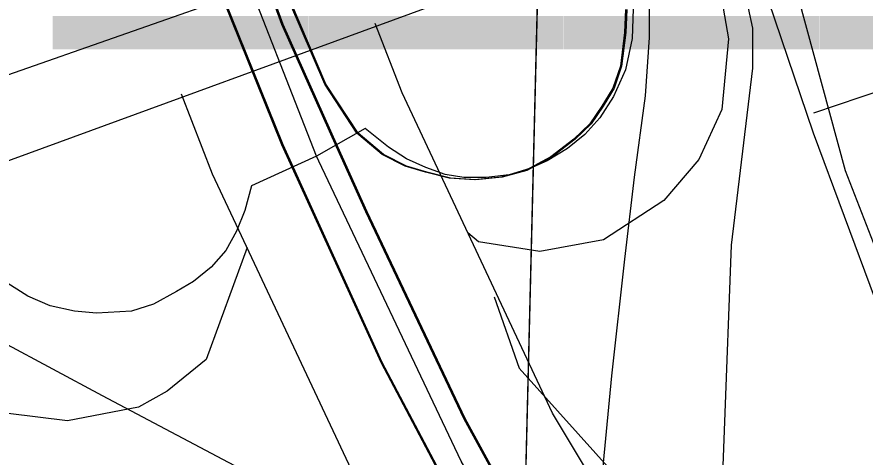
# Model space of a CAD drawing. Extents: x -132.8 to -73.3, y -60 to -26.
# Drawn here: x -124.8155 to -124.5687, y -42.9534 to -42.8253 of the extents above; entities that cross this region are included whole.
import ezdxf

# ---------------------------------------------------------------- set-up
doc = ezdxf.new("R2010")
doc.units = 0
for name, color, linetype in [('tdCoDivCarto', 7, 'Continuous'), ('tdCoHydroRiver', 7, 'Continuous'), ('tdCoInt', 7, 'Continuous'), ('tdCoIntCL', 7, 'Continuous'), ('tdCoIntRamp', 7, 'Continuous'), ('tdCoIntRte', 7, 'Continuous'), ('tdCoPrimary', 7, 'Continuous'), ('tdCoRRCL', 7, 'Continuous'), ('tdCoSectLine', 7, 'Continuous'), ('tdCoSectLinePart', 7, 'Continuous'), ('tdCoStrucNonDivPri', 7, 'Continuous'), ('tdStHwyIntRefPost1', 7, 'Continuous')]:
    doc.layers.add(name, color=color, linetype=linetype)

msp = doc.modelspace()

# ---------------------------------------------------------------- linework, layer by layer
at = {"layer": 'tdCoDivCarto'}
for p, q in [((-124.73804, -42.82751), (-124.74695, -42.8029)), ((-124.7602, -42.80765), (-124.73812, -42.86245)), ((-124.72208, -42.86315), (-124.73804, -42.82751)), ((-124.73812, -42.86245), (-124.73512, -42.86905)), ((-124.71363, -42.88201), (-124.72208, -42.86315)), ((-124.73512, -42.86905), (-124.70927, -42.92583)), ((-124.68502, -42.94218), (-124.71363, -42.88201)), ((-124.70927, -42.92583), (-124.67031, -42.99956)), ((-124.66628, -42.97671), (-124.68502, -42.94218))]:
    msp.add_line(p, q, dxfattribs=at)
for points in [[(-124.72208, -42.86315), (-124.73804, -42.82751), (-124.74695, -42.8029), (-124.74921, -42.79663), (-124.7495, -42.79585), (-124.7534, -42.78507), (-124.75651, -42.77646), (-124.75674, -42.77584), (-124.76418, -42.75526), (-124.77627, -42.71481), (-124.77904, -42.70419)], [(-124.72208, -42.86315), (-124.73804, -42.82751), (-124.74695, -42.8029), (-124.74921, -42.79663), (-124.7495, -42.79585), (-124.7534, -42.78507), (-124.75651, -42.77646), (-124.75674, -42.77584), (-124.76418, -42.75526), (-124.77627, -42.71481), (-124.77904, -42.70419)], [(-124.72208, -42.86315), (-124.73804, -42.82751), (-124.74695, -42.8029), (-124.74921, -42.79663), (-124.7495, -42.79585), (-124.7534, -42.78507), (-124.75651, -42.77646), (-124.75674, -42.77584), (-124.76418, -42.75526), (-124.77627, -42.71481), (-124.77904, -42.70419)], [(-124.78968, -42.72324), (-124.77038, -42.78039), (-124.77001, -42.7815), (-124.76722, -42.78975), (-124.76624, -42.79266), (-124.76291, -42.80092), (-124.76266, -42.80153), (-124.7602, -42.80765), (-124.73812, -42.86245), (-124.73512, -42.86905)], [(-124.78968, -42.72324), (-124.77038, -42.78039), (-124.77001, -42.7815), (-124.76722, -42.78975), (-124.76624, -42.79266), (-124.76291, -42.80092), (-124.76266, -42.80153), (-124.7602, -42.80765), (-124.73812, -42.86245), (-124.73512, -42.86905)], [(-124.78968, -42.72324), (-124.77038, -42.78039), (-124.77001, -42.7815), (-124.76722, -42.78975), (-124.76624, -42.79266), (-124.76291, -42.80092), (-124.76266, -42.80153), (-124.7602, -42.80765), (-124.73812, -42.86245), (-124.73512, -42.86905)], [(-124.60692, -43.07303), (-124.66628, -42.97671), (-124.68502, -42.94218), (-124.71363, -42.88201), (-124.72208, -42.86315)], [(-124.60692, -43.07303), (-124.66628, -42.97671), (-124.68502, -42.94218), (-124.71363, -42.88201), (-124.72208, -42.86315)], [(-124.60692, -43.07303), (-124.66628, -42.97671), (-124.68502, -42.94218), (-124.71363, -42.88201), (-124.72208, -42.86315)], [(-124.73512, -42.86905), (-124.70927, -42.92583), (-124.67031, -42.99956), (-124.62345, -43.07601), (-124.61988, -43.08136)], [(-124.73512, -42.86905), (-124.70927, -42.92583), (-124.67031, -42.99956), (-124.62345, -43.07601), (-124.61988, -43.08136)], [(-124.73512, -42.86905), (-124.70927, -42.92583), (-124.67031, -42.99956), (-124.62345, -43.07601), (-124.61988, -43.08136)]]:
    msp.add_lwpolyline(points, dxfattribs=at)
at = {"layer": 'tdCoHydroRiver'}
msp.add_lwpolyline([(-124.67662, -42.90683), (-124.66932, -42.92755), (-124.61272, -42.99069), (-124.58248, -43.03731), (-124.5754, -43.06591), (-124.58378, -43.08302), (-124.61184, -43.12639), (-124.61995, -43.13405), (-124.6331, -43.15261), (-124.63702, -43.17932), (-124.62768, -43.23953), (-124.62857, -43.32628), (-124.61297, -43.38826), (-124.61243, -43.42456), (-124.62134, -43.46059), (-124.6463, -43.50563), (-124.65937, -43.52103), (-124.70301, -43.61287), (-124.7263, -43.6548), (-124.76576, -43.71047), (-124.81446, -43.75798), (-124.85487, -43.79154), (-124.92399, -43.83532), (-125.01379, -43.88482)], dxfattribs=at)
at = {"layer": 'tdCoInt'}
for points in [[(-126.56548, -43.31662), (-126.36114, -43.32459), (-126.30169, -43.32627), (-126.25286, -43.32583), (-126.15771, -43.31652), (-126.10709, -43.30937), (-126.01003, -43.28604), (-125.93817, -43.26279), (-125.66785, -43.16107), (-125.16944, -42.97396), (-125.05087, -42.93017), (-124.99552, -42.9085), (-124.8201, -42.8428), (-124.74695, -42.81707), (-124.65502, -42.78198), (-124.64291, -42.77786)], [(-124.41879, -43.3418), (-124.44443, -43.28648), (-124.47857, -43.22381), (-124.49354, -43.19825), (-124.5641, -43.09912), (-124.60632, -43.02965), (-124.65964, -42.94071), (-124.7034, -42.8474), (-124.71125, -42.82719)], [(-123.55308, -45.57692), (-123.74046, -45.31564), (-123.78872, -45.23836), (-123.82739, -45.17068), (-123.86875, -45.08428), (-123.90571, -44.99656), (-123.93096, -44.92117), (-124.01462, -44.62805), (-124.03288, -44.56973), (-124.08447, -44.38971), (-124.10278, -44.32357), (-124.14273, -44.21452), (-124.20021, -44.06525), (-124.29087, -43.83017), (-124.324, -43.74537), (-124.43508, -43.45911), (-124.47376, -43.36588), (-124.49814, -43.31328), (-124.54093, -43.2359), (-124.61351, -43.13317), (-124.65737, -43.06122), (-124.71285, -42.96855), (-124.75858, -42.87103), (-124.76764, -42.84773)]]:
    msp.add_lwpolyline(points, dxfattribs=at)
at = {"layer": 'tdCoIntCL'}
for points in [[(-124.65768, -43.00388), (-124.64145, -42.99499), (-124.6428, -42.98792), (-124.64431, -42.97769), (-124.64491, -42.96851), (-124.64476, -42.95512), (-124.64235, -42.92984), (-124.63859, -42.89583), (-124.63573, -42.8719), (-124.63257, -42.84828), (-124.63136, -42.83127), (-124.63136, -42.82014), (-124.63392, -42.80975), (-124.63994, -42.79696), (-124.64461, -42.78763), (-124.64731, -42.78086), (-124.64942, -42.77454), (-124.64964, -42.76728), (-124.64882, -42.76162), (-124.6573, -42.75107)], [(-124.72835, -42.86579), (-124.75168, -42.80593), (-124.75819, -42.78924)], [(-124.63618, -42.82292), (-124.63648, -42.83157), (-124.63836, -42.84068), (-124.6419, -42.84843), (-124.64589, -42.85467), (-124.65025, -42.85956), (-124.65529, -42.86355), (-124.66123, -42.86716), (-124.6662, -42.86942), (-124.67229, -42.87122), (-124.67892, -42.87205), (-124.68546, -42.87205), (-124.69088, -42.87115), (-124.69652, -42.86912), (-124.70216, -42.86663), (-124.70736, -42.86325), (-124.7142, -42.85776), (-124.72835, -42.86579)], [(-124.72835, -42.86579), (-124.74723, -42.87446), (-124.74919, -42.88168), (-124.7516, -42.8877), (-124.75468, -42.89327), (-124.75897, -42.89816), (-124.76409, -42.90237), (-124.76911, -42.90526), (-124.77577, -42.90896), (-124.78218, -42.91093), (-124.79238, -42.91155), (-124.79877, -42.91095), (-124.80585, -42.90945), (-124.81239, -42.90659), (-124.81954, -42.902)], [(-124.65768, -43.00388), (-124.68624, -42.95463), (-124.72763, -42.86731), (-124.72835, -42.86579)], [(-125.00377, -42.8796), (-124.99596, -42.89789), (-124.98489, -42.8949), (-124.96931, -42.89164), (-124.95431, -42.88955), (-124.93677, -42.88847), (-124.92231, -42.8887), (-124.90902, -42.89001), (-124.90192, -42.8911), (-124.89031, -42.89287), (-124.87238, -42.89736), (-124.85514, -42.90308), (-124.8342, -42.9122), (-124.79076, -42.93554), (-124.74724, -42.9585), (-124.72195, -42.97212), (-124.70254, -42.98476), (-124.68223, -43.00177), (-124.66673, -43.01847), (-124.65376, -43.01018)]]:
    msp.add_lwpolyline(points, dxfattribs=at)
at = {"layer": 'tdCoIntRamp'}
for points in [[(-124.60632, -43.02965), (-124.61163, -42.99972), (-124.60754, -42.89172), (-124.60137, -42.84024), (-124.60137, -42.82853), (-124.60384, -42.81681), (-124.61528, -42.77912), (-124.61795, -42.77112), (-124.62616, -42.73951)], [(-124.65976, -42.78379), (-124.64299, -42.78414), (-124.63281, -42.78938), (-124.61863, -42.80294), (-124.61031, -42.82051), (-124.60846, -42.83161), (-124.61031, -42.85226), (-124.61709, -42.86675), (-124.62727, -42.87877), (-124.64484, -42.89018), (-124.66333, -42.89357), (-124.68121, -42.8908), (-124.68427, -42.88818)], [(-124.74854, -42.89245), (-124.76043, -42.92501), (-124.77184, -42.93426), (-124.78016, -42.93888), (-124.80082, -42.94289), (-124.81808, -42.94073), (-124.83596, -42.93179), (-124.84983, -42.91669), (-124.85476, -42.90713), (-124.85846, -42.89141), (-124.85692, -42.87199), (-124.84921, -42.85473), (-124.84783, -42.85319)]]:
    msp.add_lwpolyline(points, dxfattribs=at)
at = {"layer": 'tdCoIntRte'}
for points in [[(-124.44595, -43.33503), (-124.46617, -43.29286), (-124.48664, -43.25587), (-124.5113, -43.21518), (-124.53867, -43.17375), (-124.57717, -43.11922), (-124.59021, -43.10075), (-124.60696, -43.07357), (-124.6073, -43.07303), (-124.66666, -42.97671), (-124.6854, -42.94218), (-124.71401, -42.88201), (-124.72246, -42.86315), (-124.73842, -42.82751), (-124.74732, -42.8029), (-124.74959, -42.79663)], [(-124.44595, -43.33503), (-124.46617, -43.29286), (-124.48664, -43.25587), (-124.5113, -43.21518), (-124.53867, -43.17375), (-124.57717, -43.11922), (-124.59021, -43.10075), (-124.60696, -43.07357), (-124.6073, -43.07303), (-124.66666, -42.97671), (-124.6854, -42.94218), (-124.71401, -42.88201), (-124.72246, -42.86315), (-124.73842, -42.82751), (-124.74732, -42.8029), (-124.74959, -42.79663)], [(-124.76329, -42.80092), (-124.76304, -42.80153), (-124.76058, -42.80765), (-124.7385, -42.86245), (-124.7355, -42.86905), (-124.70965, -42.92583), (-124.67069, -42.99956), (-124.62383, -43.07601), (-124.62026, -43.08136), (-124.58981, -43.12694), (-124.58117, -43.13988), (-124.55379, -43.17811), (-124.52691, -43.2188), (-124.52345, -43.22443), (-124.50571, -43.25332), (-124.47661, -43.30609)], [(-124.76329, -42.80092), (-124.76304, -42.80153), (-124.76058, -42.80765), (-124.7385, -42.86245), (-124.7355, -42.86905), (-124.70965, -42.92583), (-124.67069, -42.99956), (-124.62383, -43.07601), (-124.62026, -43.08136), (-124.58981, -43.12694), (-124.58117, -43.13988), (-124.55379, -43.17811), (-124.52691, -43.2188), (-124.52345, -43.22443), (-124.50571, -43.25332), (-124.47661, -43.30609)], [(-124.63841, -42.82314), (-124.63865, -42.82979), (-124.63989, -42.83966), (-124.64211, -42.84607), (-124.64531, -42.85125), (-124.64876, -42.85643), (-124.65345, -42.86087), (-124.66011, -42.86605), (-124.66751, -42.86999), (-124.67466, -42.87196), (-124.6823, -42.8727), (-124.6897, -42.87221), (-124.69661, -42.87048), (-124.70253, -42.86876), (-124.70918, -42.86531), (-124.71658, -42.85914), (-124.72595, -42.84484), (-124.73606, -42.82116)], [(-124.63841, -42.82314), (-124.63865, -42.82979), (-124.63989, -42.83966), (-124.64211, -42.84607), (-124.64531, -42.85125), (-124.64876, -42.85643), (-124.65345, -42.86087), (-124.66011, -42.86605), (-124.66751, -42.86999), (-124.67466, -42.87196), (-124.6823, -42.8727), (-124.6897, -42.87221), (-124.69661, -42.87048), (-124.70253, -42.86876), (-124.70918, -42.86531), (-124.71658, -42.85914), (-124.72595, -42.84484), (-124.73606, -42.82116)]]:
    msp.add_lwpolyline(points, dxfattribs=at)
at = {"layer": 'tdCoPrimary'}
for points in [[(-124.72208, -42.86315), (-124.73804, -42.82751), (-124.74695, -42.8029), (-124.74921, -42.79663), (-124.7495, -42.79585), (-124.7534, -42.78507), (-124.75651, -42.77646), (-124.75674, -42.77584), (-124.76418, -42.75526), (-124.77627, -42.71481), (-124.77904, -42.70419)], [(-124.72208, -42.86315), (-124.73804, -42.82751), (-124.74695, -42.8029), (-124.74921, -42.79663), (-124.7495, -42.79585), (-124.7534, -42.78507), (-124.75651, -42.77646), (-124.75674, -42.77584), (-124.76418, -42.75526), (-124.77627, -42.71481), (-124.77904, -42.70419)], [(-124.78968, -42.72324), (-124.77038, -42.78039), (-124.77001, -42.7815), (-124.76722, -42.78975), (-124.76624, -42.79266), (-124.76291, -42.80092), (-124.76266, -42.80153), (-124.7602, -42.80765), (-124.73812, -42.86245), (-124.73512, -42.86905)], [(-124.78968, -42.72324), (-124.77038, -42.78039), (-124.77001, -42.7815), (-124.76722, -42.78975), (-124.76624, -42.79266), (-124.76291, -42.80092), (-124.76266, -42.80153), (-124.7602, -42.80765), (-124.73812, -42.86245), (-124.73512, -42.86905)], [(-124.44557, -43.33503), (-124.46579, -43.29286), (-124.48626, -43.25587), (-124.51092, -43.21518), (-124.53829, -43.17375), (-124.57679, -43.11922), (-124.58983, -43.10075), (-124.60658, -43.07357), (-124.60692, -43.07303), (-124.66628, -42.97671), (-124.68502, -42.94218), (-124.71363, -42.88201), (-124.72208, -42.86315), (-124.73804, -42.82751), (-124.74695, -42.8029), (-124.74921, -42.79663)], [(-124.76291, -42.80092), (-124.76266, -42.80153), (-124.7602, -42.80765), (-124.73812, -42.86245), (-124.73512, -42.86905), (-124.70927, -42.92583), (-124.67031, -42.99956), (-124.62345, -43.07601), (-124.61988, -43.08136), (-124.58943, -43.12694), (-124.58079, -43.13988), (-124.55342, -43.17811), (-124.52654, -43.2188), (-124.52307, -43.22443), (-124.50533, -43.25332), (-124.47623, -43.30609)], [(-124.63803, -42.82314), (-124.63828, -42.82979), (-124.63951, -42.83966), (-124.64173, -42.84607), (-124.64493, -42.85125), (-124.64839, -42.85643), (-124.65307, -42.86087), (-124.65973, -42.86605), (-124.66713, -42.86999), (-124.67428, -42.87196), (-124.68192, -42.8727), (-124.68932, -42.87221), (-124.69623, -42.87048), (-124.70215, -42.86876), (-124.7088, -42.86531), (-124.7162, -42.85914), (-124.72557, -42.84484), (-124.73568, -42.82116)], [(-124.63803, -42.82314), (-124.63828, -42.82979), (-124.63951, -42.83966), (-124.64173, -42.84607), (-124.64493, -42.85125), (-124.64839, -42.85643), (-124.65307, -42.86087), (-124.65973, -42.86605), (-124.66713, -42.86999), (-124.67428, -42.87196), (-124.68192, -42.8727), (-124.68932, -42.87221), (-124.69623, -42.87048), (-124.70215, -42.86876), (-124.7088, -42.86531), (-124.7162, -42.85914), (-124.72557, -42.84484), (-124.73568, -42.82116)], [(-124.63803, -42.82314), (-124.63828, -42.82979), (-124.63951, -42.83966), (-124.64173, -42.84607), (-124.64493, -42.85125), (-124.64839, -42.85643), (-124.65307, -42.86087), (-124.65973, -42.86605), (-124.66713, -42.86999), (-124.67428, -42.87196), (-124.68192, -42.8727), (-124.68932, -42.87221), (-124.69623, -42.87048), (-124.70215, -42.86876), (-124.7088, -42.86531), (-124.7162, -42.85914), (-124.72557, -42.84484), (-124.73568, -42.82116)], [(-124.60692, -43.07303), (-124.66628, -42.97671), (-124.68502, -42.94218), (-124.71363, -42.88201), (-124.72208, -42.86315)], [(-124.60692, -43.07303), (-124.66628, -42.97671), (-124.68502, -42.94218), (-124.71363, -42.88201), (-124.72208, -42.86315)], [(-124.73512, -42.86905), (-124.70927, -42.92583), (-124.67031, -42.99956), (-124.62345, -43.07601), (-124.61988, -43.08136)], [(-124.73512, -42.86905), (-124.70927, -42.92583), (-124.67031, -42.99956), (-124.62345, -43.07601), (-124.61988, -43.08136)]]:
    msp.add_lwpolyline(points, dxfattribs=at)
at = {"layer": 'tdCoRRCL'}
msp.add_line((-124.58359, -42.85319), (-124.51254, -42.82917), dxfattribs=at)
for points in [[(-124.56441, -39.58277), (-124.59502, -40.99697), (-124.62126, -41.69986), (-124.64443, -42.5874), (-124.61743, -42.70169), (-124.59894, -42.77948), (-124.57448, -42.87004), (-124.36447, -43.41034), (-124.28789, -43.62059), (-124.20724, -43.85618), (-124.00071, -44.40901), (-123.83109, -44.9246), (-123.75422, -45.12382), (-123.67243, -45.25532), (-123.34073, -45.72941), (-123.31155, -45.76015), (-123.21558, -45.95355), (-123.18597, -46.02848), (-123.11918, -46.43252), (-123.02482, -47.17174), (-122.96612, -47.70495)], [(-124.64828, -42.35546), (-124.65012, -42.4113), (-124.65116, -42.4556), (-124.65143, -42.4868), (-124.6509, -42.51694), (-124.64907, -42.54971), (-124.64723, -42.57828), (-124.64356, -42.61053), (-124.64068, -42.63386), (-124.63308, -42.68157), (-124.62521, -42.71931), (-124.61551, -42.76126), (-124.60241, -42.80399), (-124.58379, -42.85904), (-124.56571, -42.90753), (-124.54028, -42.97438), (-124.52272, -43.02078), (-124.4986, -43.08343), (-124.47474, -43.1466), (-124.45194, -43.2069), (-124.43018, -43.26483), (-124.4155, -43.3031)]]:
    msp.add_lwpolyline(points, dxfattribs=at)
at = {"layer": 'tdCoSectLine'}
msp.add_lwpolyline([(-124.67512, -43.27342), (-124.65028, -42.26542)], dxfattribs=at)
at = {"layer": 'tdCoSectLinePart'}
msp.add_lwpolyline([(-124.67512, -43.27342), (-124.66276, -42.77172)], dxfattribs=at)
at = {"layer": 'tdCoStrucNonDivPri'}
msp.add_line((-124.63484, -42.80013), (-124.84303, -42.87635), dxfattribs=at)

# ---------------------------------------------------------------- texts
at = {"layer": 'tdStHwyIntRefPost1'}
msp.add_text('‒‒‒‒3', height=0.1, dxfattribs=at).set_placement((-124.80508, -42.86671))

doc.saveas('drawing.dxf')
